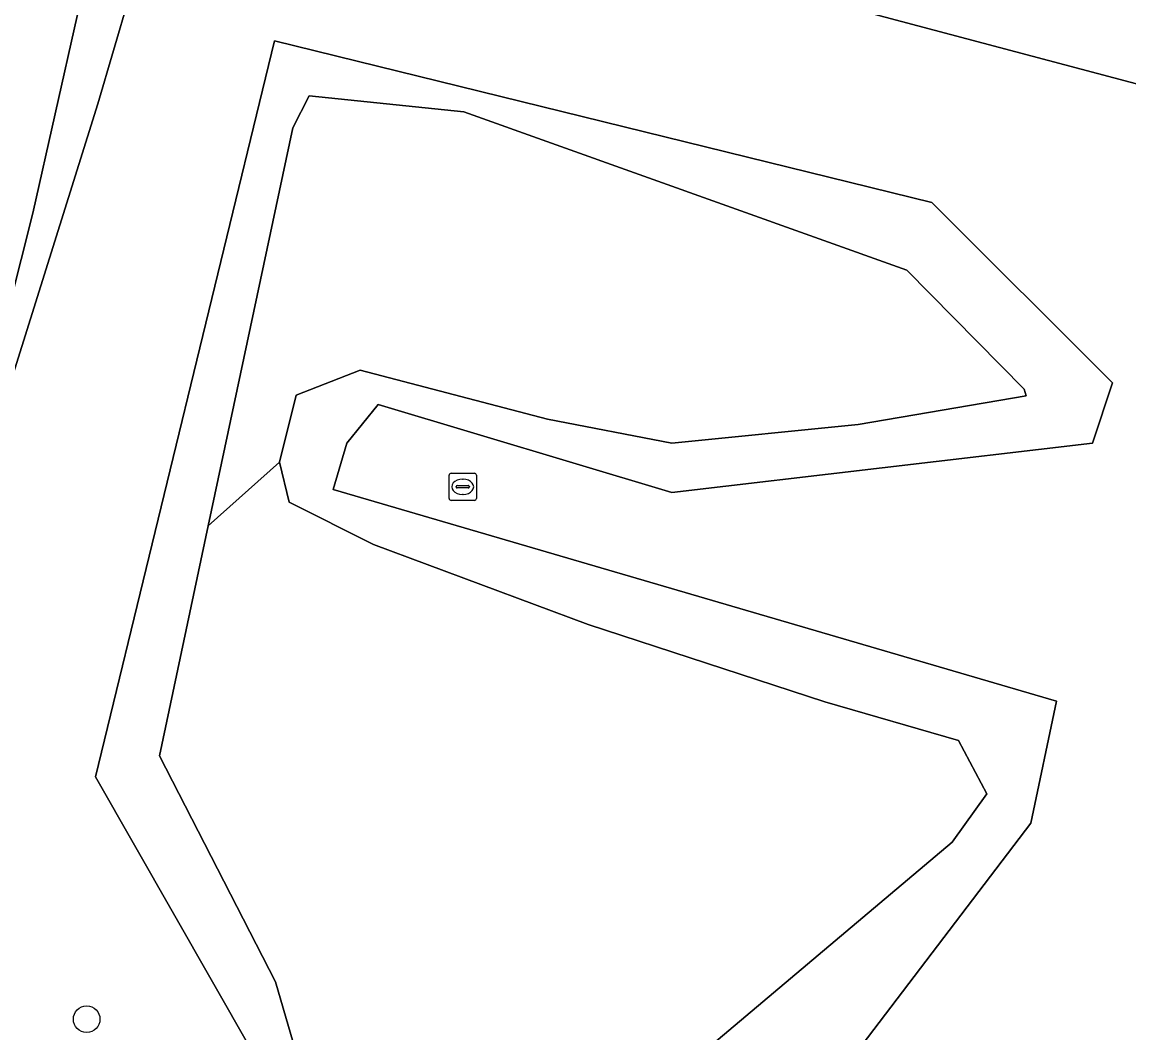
# Model space of a CAD drawing. Extents: x 160203 to 161530, y 379528 to 381797.
# Drawn here: x 160569.81 to 160610.49, y 380818.51 to 380855.67 of the extents above; entities that cross this region are included whole.
import ezdxf

# ---------------------------------------------------------------- set-up
doc = ezdxf.new("R2010")
doc.units = 0
for name, color, linetype in [('IMGEO_Boom', 7, 'Continuous'), ('IMGEO_Brandkraan', 7, 'Continuous'), ('IMGEO_Groenvoorziening', 7, 'Continuous'), ('IMGEO_Loofbos', 7, 'Continuous'), ('IMGEO_Meer_plas_ven_vijver', 7, 'Continuous'), ('IMGEO_Oever', 7, 'Continuous'), ('IMGEO_Waterloop', 7, 'Continuous')]:
    doc.layers.add(name, color=color, linetype=linetype)

msp = doc.modelspace()

# ---------------------------------------------------------------- linework, layer by layer
at = {"layer": 'IMGEO_Boom'}
msp.add_circle((160572.18, 380819.017), 0.489, dxfattribs=at)
at = {"layer": 'IMGEO_Brandkraan'}
for p, q in [((160585.504, 380838.161), (160585.504, 380839.013)), ((160585.579, 380839.087), (160586.431, 380839.087)), ((160586.505, 380839.013), (160586.505, 380838.161)), ((160585.806, 380838.63), (160586.204, 380838.63)), ((160585.992, 380838.867), (160586.017, 380838.867)), ((160585.763, 380838.581), (160585.763, 380838.593)), ((160586.201, 380838.544), (160585.803, 380838.544)), ((160586.015, 380838.307), (160585.99, 380838.307)), ((160586.247, 380838.593), (160586.247, 380838.581)), ((160586.431, 380838.087), (160585.579, 380838.087))]:
    msp.add_line(p, q, dxfattribs=at)
for points in [[(160585.504, 380838.161), (160585.504, 380839.013)], [(160585.579, 380839.087), (160586.431, 380839.087)], [(160586.505, 380839.013), (160586.505, 380838.161)], [(160586.431, 380838.087), (160585.579, 380838.087)]]:
    msp.add_lwpolyline(points, dxfattribs=at)
for centre, radius, start, end in [((160585.581, 380839.011), 0.0765, 91.552, 178.448), ((160585.581, 380839.011), 0.0765, 91.552, 178.448), ((160586.429, 380839.011), 0.0765, 1.552, 88.448), ((160586.429, 380839.011), 0.0765, 1.552, 88.448), ((160585.803, 380838.59), 0.0403, 85.8775, 175.7526), ((160586.208, 380838.592), 0.0386, 1.7309, 96.639), ((160585.8, 380838.58), 0.0366, 178.938, 274.7102), ((160586.204, 380838.587), 0.043, 264.8664, 352.4533), ((160585.581, 380838.163), 0.0765, 181.552, 268.448), ((160585.581, 380838.163), 0.0765, 181.552, 268.448), ((160586.429, 380838.163), 0.0765, 271.552, 358.448), ((160586.429, 380838.163), 0.0765, 271.552, 358.448)]:
    msp.add_arc(centre, radius, start, end, dxfattribs=at)
for centre, major_axis, ratio, start_param, end_param in [((160585.991, 380838.587), (-0.387, 0.002), 0.722429, 4.712389, 7.853982), ((160586.016, 380838.587), (-0.39, 0.002), 0.717154, 1.570796, 4.712389)]:
    msp.add_ellipse(centre, major_axis=major_axis, ratio=ratio, start_param=start_param, end_param=end_param, dxfattribs=at)
at = {"layer": 'IMGEO_Groenvoorziening'}
msp.add_lwpolyline([(160576.311, 380867.23), (160576.307, 380866.89), (160575.879, 380863.683), (160574.888, 380860.514), (160582.777, 380861.706), (160599.733, 380856.323), (160619.543, 380851.066), (160625.769, 380848.477), (160625.688, 380840.065), (160625.154, 380832.848), (160626.176, 380834.012), (160627.103, 380835.251), (160627.933, 380836.559), (160628.658, 380837.926), (160629.276, 380839.346), (160629.781, 380840.809), (160630.172, 380842.307), (160633.124, 380856.774)], close=True, dxfattribs=at)
at = {"layer": 'IMGEO_Loofbos'}
for points in [[(160611.096, 380817.916), (160612.807, 380820.043), (160614.61, 380822.093), (160625.154, 380832.848), (160625.688, 380840.065), (160625.769, 380848.477), (160619.543, 380851.066), (160599.733, 380856.323), (160582.777, 380861.706), (160574.888, 380860.514), (160572.588, 380852.666), (160569.418, 380842.531), (160568.718, 380839.583), (160565.069, 380825.689), (160560.085, 380817.797)], [(160578.242, 380817.884), (160572.504, 380827.924), (160579.085, 380854.98), (160603.251, 380849.036), (160609.885, 380842.402), (160609.148, 380840.191), (160593.685, 380838.375), (160582.895, 380841.607), (160581.74, 380840.194), (160581.241, 380838.49), (160607.831, 380830.71), (160606.89, 380826.225), (160595.966, 380811.877)]]:
    msp.add_lwpolyline(points, dxfattribs=at)
at = {"layer": 'IMGEO_Meer_plas_ven_vijver'}
msp.add_lwpolyline([(160576.65, 380837.154), (160579.268, 380839.491), (160579.884, 380841.954), (160582.23, 380842.877), (160589.115, 380841.069), (160593.693, 380840.184), (160600.539, 380840.877), (160606.718, 380841.93), (160606.636, 380842.178), (160602.33, 380846.549), (160586.04, 380852.372), (160580.364, 380852.961), (160579.759, 380851.784)], close=True, dxfattribs=at)
msp.add_lwpolyline([(160594.77, 380817.741), (160604.001, 380825.525), (160605.271, 380827.295), (160604.232, 380829.257), (160599.309, 380830.68), (160590.61, 380833.52), (160582.723, 380836.469), (160579.627, 380838.017), (160579.268, 380839.491), (160576.65, 380837.154), (160574.854, 380828.7), (160579.123, 380820.389), (160580.056, 380817.195)], dxfattribs=at)
at = {"layer": 'IMGEO_Oever'}
for points in [[(160572.663, 380859.613), (160570.196, 380848.65), (160569.344, 380845.24), (160567.17, 380839.343), (160565.733, 380834.257), (160563.853, 380828.361), (160561.421, 380822.556), (160558.914, 380818.502), (160560.085, 380817.797), (160565.069, 380825.689), (160568.718, 380839.583), (160569.418, 380842.531), (160572.588, 380852.666), (160574.888, 380860.514)], [(160595.966, 380811.877), (160606.89, 380826.225), (160607.831, 380830.71), (160581.241, 380838.49), (160581.74, 380840.194), (160582.895, 380841.607), (160593.685, 380838.375), (160609.148, 380840.191), (160609.885, 380842.402), (160603.251, 380849.036), (160579.085, 380854.98), (160572.504, 380827.924), (160578.242, 380817.884)], [(160580.056, 380817.195), (160579.123, 380820.389), (160574.854, 380828.7), (160576.65, 380837.154), (160579.759, 380851.784), (160580.364, 380852.961), (160586.04, 380852.372), (160602.33, 380846.549), (160606.636, 380842.178), (160606.718, 380841.93), (160600.539, 380840.877), (160593.693, 380840.184), (160589.115, 380841.069), (160582.23, 380842.877), (160579.884, 380841.954), (160579.268, 380839.491), (160579.627, 380838.017), (160582.723, 380836.469), (160590.61, 380833.52), (160599.309, 380830.68), (160604.232, 380829.257), (160605.271, 380827.295), (160604.001, 380825.525), (160594.77, 380817.741)]]:
    msp.add_lwpolyline(points, dxfattribs=at)
at = {"layer": 'IMGEO_Waterloop'}
msp.add_lwpolyline([(160558.914, 380818.502), (160561.421, 380822.556), (160563.853, 380828.361), (160565.733, 380834.257), (160567.17, 380839.343), (160569.344, 380845.24), (160570.196, 380848.65), (160572.663, 380859.613)], dxfattribs=at)

doc.saveas('drawing.dxf')
